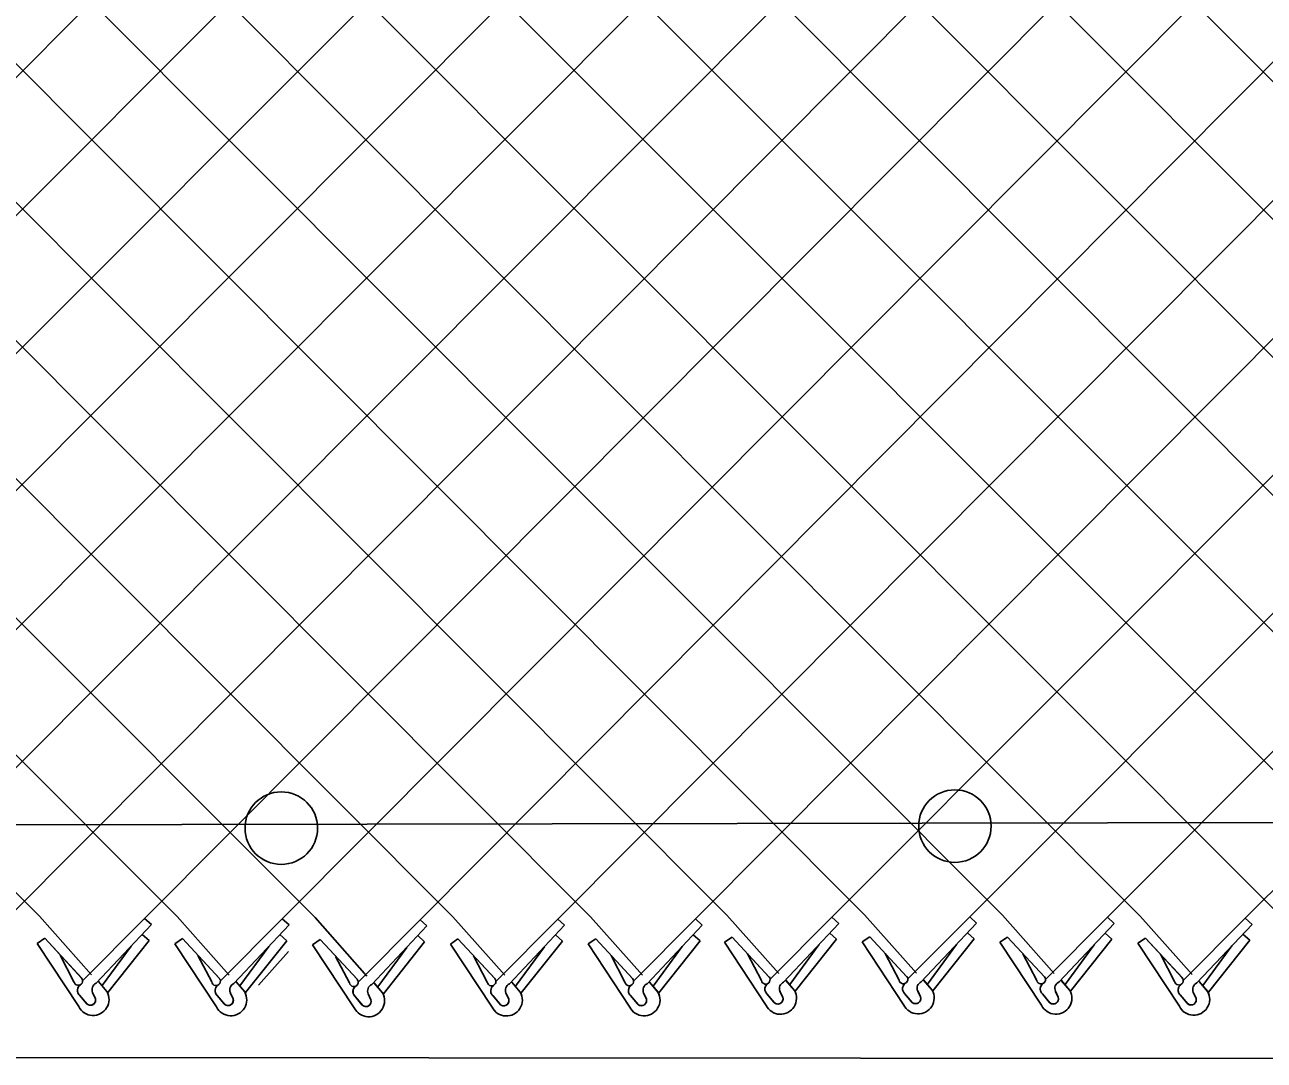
# Model space of a CAD drawing. Extents: x 0 to 2.85, y -0.1 to 1.83.
# Drawn here: x 0.8458 to 0.9183, y 1.2817 to 1.3422 of the extents above; entities that cross this region are included whole.
import ezdxf

# ---------------------------------------------------------------- set-up
doc = ezdxf.new("R2010")
doc.units = 0
for name, color, linetype in [('sb_Chainlink Fence', 7, 'Continuous'), ('sb_Earth', 7, 'Continuous'), ('sb_Existing Structural Steel', 7, 'Continuous')]:
    doc.layers.add(name, color=color, linetype=linetype)

msp = doc.modelspace()

# ---------------------------------------------------------------- linework, layer by layer
at = {"layer": 'sb_Chainlink Fence'}
for p, q in [((0.7523301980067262, 1.400570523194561), (0.8628093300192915, 1.2900046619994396)), ((0.739902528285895, 1.3970373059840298), (0.84669264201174, 1.2900808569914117)), ((0.7479592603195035, 1.3969925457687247), (0.8547469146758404, 1.2900642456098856)), ((0.7641176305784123, 1.397034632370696), (0.8708660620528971, 1.2900494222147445)), ((0.7721711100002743, 1.3970142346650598), (0.8789189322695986, 1.290055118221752)), ((0.7802253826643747, 1.3970308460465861), (0.8868983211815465, 1.2901512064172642)), ((0.788287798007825, 1.397090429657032), (0.8949518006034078, 1.2901716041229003)), ((0.7962766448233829, 1.2900105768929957), (0.9030413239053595, 1.3969650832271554)), ((0.7963445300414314, 1.3970456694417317), (0.9030060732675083, 1.2901549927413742)), ((0.8043974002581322, 1.3970399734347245), (0.9110684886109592, 1.290095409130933)), ((0.8124900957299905, 1.3970428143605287), (0.9191723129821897, 1.2902039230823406)), ((0.8205435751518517, 1.3970224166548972), (0.9272290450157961, 1.290248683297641)), ((0.8205754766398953, 1.2901844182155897), (0.9271628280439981, 1.3970379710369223)), ((0.8285127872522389, 1.2900088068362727), (0.9352195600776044, 1.396993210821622)), ((0.8285978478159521, 1.3970390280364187), (0.9352819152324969, 1.2902543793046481)), ((0.8365564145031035, 1.290005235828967), (0.9432724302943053, 1.39698751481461)), ((0.8366602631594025, 1.3970986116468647), (0.9433196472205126, 1.290137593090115)), ((0.8447169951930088, 1.3970538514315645), (0.9513731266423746, 1.290157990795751)), ((0.8447831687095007, 1.2899334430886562), (0.9513651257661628, 1.3969903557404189)), ((0.8527698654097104, 1.3970481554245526), (0.9594273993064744, 1.290141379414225)), ((0.8528366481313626, 1.2899538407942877), (0.9594186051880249, 1.3969699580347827)), ((0.8608128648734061, 1.397083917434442), (0.9679602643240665, 1.289609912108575)), ((0.8608909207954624, 1.2899372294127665), (0.9674728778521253, 1.3969865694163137)), ((0.8689533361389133, 1.2898776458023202), (0.9755352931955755, 1.3970461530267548)), ((0.877010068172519, 1.2899224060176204), (0.983592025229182, 1.3970013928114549)), ((0.8850629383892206, 1.2899281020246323), (0.9916448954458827, 1.3969956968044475)), ((0.8930423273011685, 1.2900241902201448), (0.9998322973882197, 1.3970214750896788)), ((0.9010958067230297, 1.290044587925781), (1.0078890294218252, 1.3969767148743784)), ((0.9091500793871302, 1.2900279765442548), (1.0159418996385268, 1.3969710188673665)), ((0.9172124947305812, 1.2899683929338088), (1.0240345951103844, 1.3969738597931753)), ((0.8043301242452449, 1.2900309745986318), (0.9110980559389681, 1.3969203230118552)), ((0.8123843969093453, 1.2900143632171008), (0.9191509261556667, 1.396914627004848)), ((0.84669264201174, 1.2900808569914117), (0.849727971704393, 1.286663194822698)), ((0.8492092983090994, 1.2863110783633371), (0.8528366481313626, 1.2899538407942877)), ((0.8532324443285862, 1.2895951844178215), (0.8528366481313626, 1.2899538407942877)), ((0.8547469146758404, 1.2900642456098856), (0.8577822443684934, 1.286646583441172)), ((0.8572635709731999, 1.2862944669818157), (0.8608909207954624, 1.2899372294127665)), ((0.8612867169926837, 1.289578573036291), (0.8608909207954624, 1.2899372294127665)), ((0.8628093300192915, 1.2900046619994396), (0.8658446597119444, 1.2865869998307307)), ((0.8653259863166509, 1.2862348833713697), (0.8689533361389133, 1.2898776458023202)), ((0.8693491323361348, 1.2895189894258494), (0.8689533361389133, 1.2898776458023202)), ((0.8708660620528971, 1.2900494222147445), (0.87390139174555, 1.2866317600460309)), ((0.8733827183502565, 1.2862796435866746), (0.877010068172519, 1.2899224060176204)), ((0.8774058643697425, 1.2895637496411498), (0.877010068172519, 1.2899224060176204)), ((0.8789189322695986, 1.290055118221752), (0.8819542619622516, 1.286637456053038)), ((0.8814355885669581, 1.2862853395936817), (0.8850629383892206, 1.2899281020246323)), ((0.885458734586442, 1.289569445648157), (0.8850629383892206, 1.2899281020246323)), ((0.8868983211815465, 1.2901512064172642), (0.8899336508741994, 1.2867335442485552)), ((0.8894149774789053, 1.2863814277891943), (0.8930423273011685, 1.2900241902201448)), ((0.8902126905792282, 1.2862389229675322), (0.893438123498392, 1.289665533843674)), ((0.893438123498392, 1.289665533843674), (0.8930423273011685, 1.2900241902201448)), ((0.8949518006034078, 1.2901716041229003), (0.8979871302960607, 1.2867539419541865)), ((0.8974684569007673, 1.2864018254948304), (0.9010958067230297, 1.290044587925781)), ((0.8982661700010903, 1.286259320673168), (0.901491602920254, 1.28968593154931)), ((0.901491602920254, 1.28968593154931), (0.9010958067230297, 1.290044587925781)), ((0.9030060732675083, 1.2901549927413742), (0.9060414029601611, 1.2867373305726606)), ((0.9055227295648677, 1.2863852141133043), (0.9091500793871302, 1.2900279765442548)), ((0.9063204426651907, 1.286242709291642), (0.9095458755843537, 1.2896693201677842)), ((0.9095458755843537, 1.2896693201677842), (0.9091500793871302, 1.2900279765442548)), ((0.9110684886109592, 1.290095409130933), (0.9141038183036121, 1.2866777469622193)), ((0.9135851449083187, 1.286325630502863), (0.9172124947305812, 1.2899683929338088)), ((0.9176082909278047, 1.289609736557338), (0.9172124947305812, 1.2899683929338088)), ((0.8500070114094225, 1.2861685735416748), (0.8532324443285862, 1.2895951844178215)), ((0.853098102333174, 1.2886691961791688), (0.8527023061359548, 1.2890278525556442)), ((0.8580612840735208, 1.2861519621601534), (0.8612867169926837, 1.289578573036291)), ((0.8611523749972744, 1.2886525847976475), (0.8607565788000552, 1.2890112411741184)), ((0.866123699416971, 1.2860923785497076), (0.8693491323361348, 1.2895189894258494)), ((0.8692147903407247, 1.2885930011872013), (0.8688189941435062, 1.2889516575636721)), ((0.8741804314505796, 1.2861371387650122), (0.8774058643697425, 1.2895637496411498)), ((0.877271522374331, 1.2886377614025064), (0.8768757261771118, 1.2889964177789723)), ((0.8822333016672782, 1.2861428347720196), (0.885458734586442, 1.289569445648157)), ((0.8853243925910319, 1.2886434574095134), (0.8849285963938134, 1.2890021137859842)), ((0.893303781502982, 1.288739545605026), (0.8929079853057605, 1.2890982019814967)), ((0.9013572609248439, 1.288759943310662), (0.9009614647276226, 1.2891185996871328)), ((0.9094115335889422, 1.2887433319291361), (0.909015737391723, 1.2891019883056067)), ((0.9143828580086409, 1.2861831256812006), (0.9176082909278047, 1.289609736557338)), ((0.9174739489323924, 1.2886837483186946), (0.9170781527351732, 1.2890424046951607)), ((0.846548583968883, 1.288493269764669), (0.8469945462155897, 1.288797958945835)), ((0.8489850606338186, 1.2848043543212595), (0.846548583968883, 1.288493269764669)), ((0.8469945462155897, 1.288797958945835), (0.8491505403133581, 1.2864743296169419)), ((0.8469945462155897, 1.288797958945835), (0.8491643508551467, 1.2864605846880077)), ((0.8520590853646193, 1.2883371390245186), (0.8503620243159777, 1.2860271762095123)), ((0.853098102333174, 1.2886691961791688), (0.8506852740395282, 1.2856344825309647)), ((0.8546028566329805, 1.288476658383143), (0.8550488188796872, 1.2887813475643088)), ((0.857039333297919, 1.2847877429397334), (0.8546028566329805, 1.288476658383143)), ((0.8550488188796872, 1.2887813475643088), (0.8572048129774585, 1.286457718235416)), ((0.8550488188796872, 1.2887813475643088), (0.8572186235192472, 1.2864439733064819)), ((0.8601133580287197, 1.2883205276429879), (0.8584162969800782, 1.286010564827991)), ((0.8611523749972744, 1.2886525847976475), (0.8587395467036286, 1.2856178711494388)), ((0.8626652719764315, 1.2884170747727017), (0.8631112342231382, 1.2887217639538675)), ((0.8651017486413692, 1.284728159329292), (0.8626652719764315, 1.2884170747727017)), ((0.8631112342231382, 1.2887217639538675), (0.8652672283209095, 1.2863981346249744)), ((0.8631112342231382, 1.2887217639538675), (0.8652810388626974, 1.2863843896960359)), ((0.8681757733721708, 1.2882609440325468), (0.8664787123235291, 1.285950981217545)), ((0.8692147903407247, 1.2885930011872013), (0.8668019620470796, 1.2855582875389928)), ((0.8707220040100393, 1.288461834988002), (0.8711679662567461, 1.2887665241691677)), ((0.8731584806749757, 1.2847729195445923), (0.8707220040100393, 1.288461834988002)), ((0.8711679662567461, 1.2887665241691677), (0.8733239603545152, 1.2864428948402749)), ((0.8711679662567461, 1.2887665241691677), (0.8733377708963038, 1.2864291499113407)), ((0.8762325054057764, 1.2883057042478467), (0.8745354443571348, 1.2859957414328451)), ((0.877271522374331, 1.2886377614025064), (0.8748586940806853, 1.285603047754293)), ((0.8787748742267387, 1.288467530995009), (0.8792208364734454, 1.2887722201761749)), ((0.8812113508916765, 1.2847786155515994), (0.8787748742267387, 1.288467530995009)), ((0.8792208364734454, 1.2887722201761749), (0.8813768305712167, 1.2864485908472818)), ((0.8792208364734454, 1.2887722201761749), (0.8813906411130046, 1.286434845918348)), ((0.884285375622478, 1.2883114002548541), (0.8825883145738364, 1.286001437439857)), ((0.8853243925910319, 1.2886434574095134), (0.8829115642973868, 1.2856087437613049)), ((0.8867542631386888, 1.2885636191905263), (0.8872002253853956, 1.288868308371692)), ((0.8891907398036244, 1.2848747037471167), (0.8867542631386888, 1.2885636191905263)), ((0.8872002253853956, 1.288868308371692), (0.8893562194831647, 1.286544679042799)), ((0.8872002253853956, 1.288868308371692), (0.8893700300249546, 1.2865309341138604)), ((0.8922647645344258, 1.2884074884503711), (0.8905677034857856, 1.2860975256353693)), ((0.893303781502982, 1.288739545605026), (0.890890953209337, 1.2857048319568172)), ((0.8948077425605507, 1.2885840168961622), (0.8952537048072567, 1.2888887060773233)), ((0.8972442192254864, 1.284895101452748), (0.8948077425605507, 1.2885840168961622)), ((0.8952537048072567, 1.2888887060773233), (0.897409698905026, 1.2865650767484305)), ((0.8952537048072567, 1.2888887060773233), (0.8974235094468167, 1.2865513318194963)), ((0.9003182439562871, 1.2884278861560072), (0.8986211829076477, 1.286117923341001)), ((0.9013572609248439, 1.288759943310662), (0.8989444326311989, 1.2857252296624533)), ((0.9028620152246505, 1.2885674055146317), (0.9033079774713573, 1.2888720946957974)), ((0.9052984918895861, 1.284878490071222), (0.9028620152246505, 1.2885674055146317)), ((0.9033079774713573, 1.2888720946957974), (0.9054639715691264, 1.2865484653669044)), ((0.9033079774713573, 1.2888720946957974), (0.9054777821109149, 1.2865347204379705)), ((0.9083725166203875, 1.2884112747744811), (0.9066754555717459, 1.2861013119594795)), ((0.9094115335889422, 1.2887433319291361), (0.9069987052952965, 1.2857086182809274)), ((0.9109244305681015, 1.28850782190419), (0.9113703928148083, 1.288812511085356)), ((0.9133609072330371, 1.2848189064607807), (0.9109244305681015, 1.28850782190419)), ((0.9113703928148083, 1.288812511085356), (0.9135263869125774, 1.286488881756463)), ((0.9113703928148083, 1.288812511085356), (0.9135401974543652, 1.286475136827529)), ((0.9164349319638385, 1.2883516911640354), (0.9147378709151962, 1.2860417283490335)), ((0.9174739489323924, 1.2886837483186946), (0.9150611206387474, 1.2856490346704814)), ((0.848707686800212, 1.2862598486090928), (0.8478960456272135, 1.287811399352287)), ((0.8567619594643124, 1.2862432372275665), (0.8559503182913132, 1.287794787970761)), ((0.8612507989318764, 1.288033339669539), (0.8594942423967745, 1.2860555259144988)), ((0.8648243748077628, 1.2861836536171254), (0.8640127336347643, 1.287735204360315)), ((0.8728811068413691, 1.2862284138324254), (0.8720694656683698, 1.2877799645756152)), ((0.8809339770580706, 1.2862341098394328), (0.8801223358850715, 1.287785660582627)), ((0.8889133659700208, 1.2863301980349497), (0.8881017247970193, 1.2878817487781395)), ((0.896966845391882, 1.2863505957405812), (0.8961552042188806, 1.2879021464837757)), ((0.9050211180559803, 1.286333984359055), (0.904209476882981, 1.2878855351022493)), ((0.9130835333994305, 1.286274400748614), (0.912271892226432, 1.2878259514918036)), ((0.8501421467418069, 1.2862640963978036), (0.8506373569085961, 1.2856778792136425)), ((0.8501487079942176, 1.2862551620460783), (0.8506398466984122, 1.285675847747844)), ((0.8581964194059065, 1.2862474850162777), (0.8586916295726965, 1.285661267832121)), ((0.8582029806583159, 1.2862385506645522), (0.8586941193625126, 1.285659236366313)), ((0.8662588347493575, 1.2861879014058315), (0.8667540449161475, 1.285601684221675)), ((0.8662653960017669, 1.2861789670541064), (0.8667565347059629, 1.285599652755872)), ((0.874315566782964, 1.286232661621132), (0.8748107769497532, 1.285646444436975)), ((0.8743221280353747, 1.2862237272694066), (0.8748132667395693, 1.2856444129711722)), ((0.8823684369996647, 1.2862383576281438), (0.8828636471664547, 1.285652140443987)), ((0.8823749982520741, 1.2862294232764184), (0.8828661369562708, 1.2856501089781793)), ((0.8903478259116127, 1.286334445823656), (0.8908430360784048, 1.2857482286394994)), ((0.8903543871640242, 1.286325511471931), (0.890845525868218, 1.2857461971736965)), ((0.8984013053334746, 1.2863548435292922), (0.8988965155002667, 1.285768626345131)), ((0.8984078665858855, 1.2863459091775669), (0.89889900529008, 1.2857665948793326)), ((0.9064555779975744, 1.2863382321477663), (0.9069507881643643, 1.2857520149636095)), ((0.9064621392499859, 1.2863292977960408), (0.9069532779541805, 1.2857499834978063)), ((0.9145179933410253, 1.28627864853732), (0.9150132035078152, 1.2856924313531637)), ((0.9145245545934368, 1.2862697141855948), (0.9150156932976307, 1.2856903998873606)), ((0.8494366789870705, 1.2849893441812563), (0.8490326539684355, 1.2854731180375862)), ((0.8490326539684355, 1.2854731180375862), (0.8494777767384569, 1.284946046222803)), ((0.8499587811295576, 1.2852748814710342), (0.8497952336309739, 1.2856291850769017)), ((0.8497958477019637, 1.2856166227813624), (0.8499584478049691, 1.2852829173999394)), ((0.8506373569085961, 1.2856778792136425), (0.8506737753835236, 1.2856098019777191)), ((0.8506737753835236, 1.2856098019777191), (0.8507048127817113, 1.2855369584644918)), ((0.857490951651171, 1.2849727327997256), (0.8570869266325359, 1.285456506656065)), ((0.8570869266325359, 1.285456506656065), (0.8575320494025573, 1.284929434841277)), ((0.858013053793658, 1.285258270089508), (0.8578495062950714, 1.2856125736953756)), ((0.8578501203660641, 1.285600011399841), (0.8580127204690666, 1.2852663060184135)), ((0.8586916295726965, 1.285661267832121), (0.8587280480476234, 1.285593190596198)), ((0.8587280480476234, 1.285593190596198), (0.8587590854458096, 1.2855203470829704)), ((0.8655533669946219, 1.2849131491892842), (0.8651493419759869, 1.285396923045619)), ((0.8651493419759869, 1.285396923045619), (0.8655944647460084, 1.284869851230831)), ((0.8660754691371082, 1.285198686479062), (0.8659119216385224, 1.2855529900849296)), ((0.8659125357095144, 1.285540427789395), (0.8660751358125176, 1.285206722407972)), ((0.8667540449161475, 1.285601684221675), (0.8667904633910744, 1.285533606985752)), ((0.8667904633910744, 1.285533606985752), (0.8668215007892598, 1.2854607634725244)), ((0.8736100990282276, 1.2849579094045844), (0.8732060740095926, 1.285441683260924)), ((0.8732060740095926, 1.285441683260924), (0.873651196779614, 1.2849146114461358)), ((0.8741322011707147, 1.2852434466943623), (0.8739686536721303, 1.28559775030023)), ((0.8739692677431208, 1.2855851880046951), (0.8741318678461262, 1.2852514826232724)), ((0.8748107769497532, 1.285646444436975), (0.8748471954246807, 1.2855783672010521)), ((0.8748471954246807, 1.2855783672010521), (0.8748782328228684, 1.2855055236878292)), ((0.8816629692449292, 1.2849636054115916), (0.8812589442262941, 1.285447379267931)), ((0.8812589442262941, 1.285447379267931), (0.8817040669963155, 1.284920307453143)), ((0.8821850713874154, 1.2852491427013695), (0.8820215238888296, 1.2856034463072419)), ((0.8820221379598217, 1.285590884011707), (0.8821847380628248, 1.2852571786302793)), ((0.8828636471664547, 1.285652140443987), (0.8829000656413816, 1.2855840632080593)), ((0.8829000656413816, 1.2855840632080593), (0.882931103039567, 1.2855112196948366)), ((0.8896423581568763, 1.2850596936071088), (0.8892383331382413, 1.2855434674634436)), ((0.8892383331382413, 1.2855434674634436), (0.8896834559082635, 1.2850163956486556)), ((0.8901644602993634, 1.2853452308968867), (0.8900009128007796, 1.2856995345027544)), ((0.8900015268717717, 1.2856869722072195), (0.8901641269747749, 1.2853532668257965)), ((0.8908430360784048, 1.2857482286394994), (0.8908794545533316, 1.2856801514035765)), ((0.8908794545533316, 1.2856801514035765), (0.8909104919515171, 1.285607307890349)), ((0.8976958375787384, 1.285080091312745), (0.8972918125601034, 1.2855638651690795)), ((0.8972918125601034, 1.2855638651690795), (0.8977369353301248, 1.2850367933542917)), ((0.8982179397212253, 1.2853656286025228), (0.8980543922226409, 1.2857199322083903)), ((0.8980550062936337, 1.2857073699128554), (0.898217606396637, 1.285373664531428)), ((0.8988965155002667, 1.285768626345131), (0.8989329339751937, 1.2857005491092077)), ((0.8989329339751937, 1.2857005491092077), (0.8989639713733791, 1.285627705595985)), ((0.9057501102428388, 1.285063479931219), (0.9053460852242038, 1.2855472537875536)), ((0.9053460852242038, 1.2855472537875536), (0.9057912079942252, 1.2850201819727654)), ((0.9062722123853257, 1.2853490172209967), (0.9061086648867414, 1.2857033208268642)), ((0.906109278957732, 1.2856907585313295), (0.9062718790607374, 1.285357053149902)), ((0.9069507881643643, 1.2857520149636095), (0.9069872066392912, 1.2856839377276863)), ((0.9069872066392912, 1.2856839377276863), (0.9070182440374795, 1.285611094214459)), ((0.913812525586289, 1.2850038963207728), (0.9134085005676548, 1.2854876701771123)), ((0.9134085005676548, 1.2854876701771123), (0.9138536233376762, 1.2849605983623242)), ((0.914334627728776, 1.2852894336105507), (0.9141710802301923, 1.2856437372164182)), ((0.9141716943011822, 1.2856311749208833), (0.9143342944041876, 1.2852974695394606)), ((0.9150132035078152, 1.2856924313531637), (0.9150496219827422, 1.2856243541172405)), ((0.9150496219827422, 1.2856243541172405), (0.9150806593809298, 1.2855515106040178))]:
    msp.add_line(p, q, dxfattribs=at)
for centre, radius, start, end in [((0.8489596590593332, 1.2863039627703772), 0.00025580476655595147, 189.9304409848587, 40.97853800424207), ((0.8492921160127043, 1.2857564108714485), 0.0003843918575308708, 126.9947472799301, 219.79833989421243), ((0.8493026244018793, 1.2857559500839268), 0.0003909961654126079, 127.7656421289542, 226.33281459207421), ((0.8501829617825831, 1.2857885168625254), 0.00041880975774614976, 114.84216649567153, 203.51671506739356), ((0.8570139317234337, 1.286287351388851), 0.00025580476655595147, 189.9304409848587, 40.97853800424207), ((0.8573463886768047, 1.2857397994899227), 0.0003843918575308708, 126.9947472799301, 219.79833989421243), ((0.8573568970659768, 1.2857393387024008), 0.0003909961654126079, 127.7656421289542, 226.33281459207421), ((0.8582372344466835, 1.2857719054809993), 0.00041880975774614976, 114.84216649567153, 203.51671506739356), ((0.865076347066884, 1.2862277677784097), 0.00025580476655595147, 189.9304409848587, 40.97853800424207), ((0.8662996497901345, 1.285712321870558), 0.00041880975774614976, 114.84216649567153, 203.51671506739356), ((0.8731330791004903, 1.28627252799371), 0.00025580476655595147, 189.9304409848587, 40.97853800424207), ((0.8734655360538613, 1.2857249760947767), 0.0003843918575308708, 126.9947472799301, 219.79833989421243), ((0.8734760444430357, 1.2857245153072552), 0.0003909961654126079, 127.7656421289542, 226.33281459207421), ((0.8743563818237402, 1.2857570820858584), 0.00041880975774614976, 114.84216649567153, 203.51671506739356), ((0.8811859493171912, 1.2862782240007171), 0.00025580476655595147, 189.9304409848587, 40.97853800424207), ((0.8815184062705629, 1.2857306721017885), 0.0003843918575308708, 126.9947472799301, 219.79833989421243), ((0.881528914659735, 1.285730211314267), 0.0003909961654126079, 127.7656421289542, 226.33281459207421), ((0.8824092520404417, 1.2857627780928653), 0.00041880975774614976, 114.84216649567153, 203.51671506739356), ((0.8891653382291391, 1.286374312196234), 0.00025580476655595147, 189.9304409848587, 40.97853800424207), ((0.88949779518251, 1.285826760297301), 0.0003843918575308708, 126.9947472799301, 219.79833989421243), ((0.8895083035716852, 1.2858262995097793), 0.0003909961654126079, 127.7656421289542, 226.33281459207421), ((0.8903886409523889, 1.2858588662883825), 0.00041880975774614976, 114.84216649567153, 203.51671506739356), ((0.8972188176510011, 1.2863947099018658), 0.00025580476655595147, 189.9304409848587, 40.97853800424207), ((0.8975512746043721, 1.2858471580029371), 0.0003843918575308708, 126.9947472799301, 219.79833989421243), ((0.8975617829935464, 1.2858466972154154), 0.0003909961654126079, 127.7656421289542, 226.33281459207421), ((0.8984421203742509, 1.2858792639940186), 0.00041880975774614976, 114.84216649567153, 203.51671506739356), ((0.9052730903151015, 1.2863780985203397), 0.00025580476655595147, 189.9304409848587, 40.97853800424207), ((0.9056055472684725, 1.2858305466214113), 0.0003843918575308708, 126.9947472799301, 219.79833989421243), ((0.9056160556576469, 1.2858300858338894), 0.0003909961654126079, 127.7656421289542, 226.33281459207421), ((0.9064963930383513, 1.2858626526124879), 0.00041880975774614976, 114.84216649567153, 203.51671506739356), ((0.9133355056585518, 1.2863185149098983), 0.00025580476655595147, 189.9304409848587, 40.97853800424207), ((0.9136679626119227, 1.2857709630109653), 0.0003843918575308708, 126.9947472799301, 219.79833989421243), ((0.9136784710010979, 1.2857705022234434), 0.0003909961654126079, 127.7656421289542, 226.33281459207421), ((0.9145588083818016, 1.2858030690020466), 0.00041880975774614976, 114.84216649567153, 203.51671506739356), ((0.8498235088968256, 1.2852191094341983), 0.0009354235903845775, 206.32021657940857, 29.22686940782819), ((0.8496705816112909, 1.2851823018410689), 0.00030494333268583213, 230.78260140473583, 19.265642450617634), ((0.857877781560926, 1.2852024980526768), 0.0009354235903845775, 206.32021657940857, 29.22686940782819), ((0.865408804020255, 1.2856802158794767), 0.0003843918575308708, 126.9947472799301, 219.79833989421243), ((0.8654193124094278, 1.2856797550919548), 0.0003909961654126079, 127.7656421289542, 226.33281459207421), ((0.8659401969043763, 1.285142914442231), 0.0009354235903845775, 206.32021657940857, 29.22686940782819), ((0.8739969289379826, 1.285187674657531), 0.0009354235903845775, 206.32021657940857, 29.22686940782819), ((0.8820497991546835, 1.2851933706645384), 0.0009354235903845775, 206.32021657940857, 29.22686940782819), ((0.8900291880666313, 1.2852894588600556), 0.0009354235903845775, 206.32021657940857, 29.22686940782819), ((0.8898751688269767, 1.2852540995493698), 0.00030330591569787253, 219.86319118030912, 17.48524419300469), ((0.8898762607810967, 1.2852526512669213), 0.00030494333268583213, 230.78260140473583, 19.265642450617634), ((0.8980826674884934, 1.2853098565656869), 0.0009354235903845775, 206.32021657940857, 29.22686940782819), ((0.8979286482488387, 1.2852744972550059), 0.00030330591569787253, 219.86319118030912, 17.48524419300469), ((0.8979297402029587, 1.2852730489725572), 0.00030494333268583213, 230.78260140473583, 19.265642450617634), ((0.9061369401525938, 1.2852932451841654), 0.0009354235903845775, 206.32021657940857, 29.22686940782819), ((0.9059829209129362, 1.2852578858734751), 0.00030330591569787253, 219.86319118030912, 17.48524419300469), ((0.9059840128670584, 1.2852564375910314), 0.00030494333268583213, 230.78260140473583, 19.265642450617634), ((0.914199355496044, 1.2852336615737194), 0.0009354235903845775, 206.32021657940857, 29.22686940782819), ((0.9140453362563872, 1.2851983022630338), 0.00030330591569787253, 219.86319118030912, 17.48524419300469), ((0.9140464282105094, 1.2851968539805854), 0.00030494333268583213, 230.78260140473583, 19.265642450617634), ((0.8496694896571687, 1.2851837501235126), 0.00030330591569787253, 219.86319118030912, 17.48524419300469), ((0.8577237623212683, 1.2851671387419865), 0.00030330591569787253, 219.86319118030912, 17.48524419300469), ((0.8577248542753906, 1.285165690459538), 0.00030494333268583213, 230.78260140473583, 19.265642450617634), ((0.8657861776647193, 1.2851075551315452), 0.00030330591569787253, 219.86319118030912, 17.48524419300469), ((0.8657872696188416, 1.2851061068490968), 0.00030494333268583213, 230.78260140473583, 19.265642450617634), ((0.873842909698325, 1.2851523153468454), 0.00030330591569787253, 219.86319118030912, 17.48524419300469), ((0.8738440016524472, 1.285150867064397), 0.00030494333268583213, 230.78260140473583, 19.265642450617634), ((0.8818957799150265, 1.2851580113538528), 0.00030330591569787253, 219.86319118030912, 17.48524419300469), ((0.8818968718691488, 1.2851565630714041), 0.00030494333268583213, 230.78260140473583, 19.265642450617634)]:
    msp.add_arc(centre, radius, start, end, dxfattribs=at)
at = {"layer": 'sb_Earth'}
msp.add_line((0.7942331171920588, 1.2818692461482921), (1.0482400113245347, 1.2816676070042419), dxfattribs=at)
at = {"layer": 'sb_Existing Structural Steel'}
msp.add_line((0.3677572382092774, 1.2946482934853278), (1.0468782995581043, 1.2957760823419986), dxfattribs=at)
for centre in [(0.8608319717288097, 1.2952404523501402), (0.9002325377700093, 1.2953571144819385)]:
    msp.add_circle(centre, 0.0021204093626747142, dxfattribs=at)

doc.saveas('drawing.dxf')
